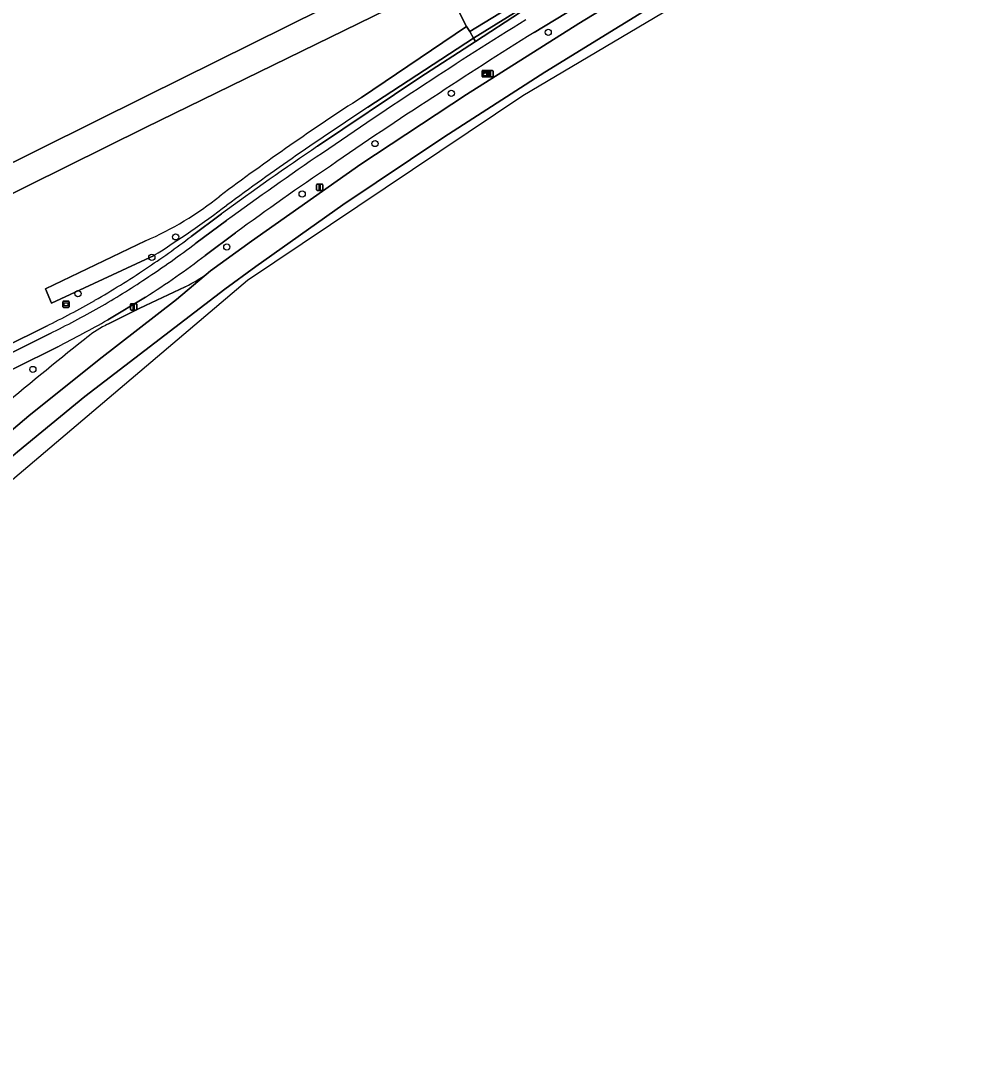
# Model space of a CAD drawing. Extents: x 157320 to 158835, y 386650 to 388491.
# Drawn here: x 158480.3 to 158629.5, y 386896.2 to 387061.7 of the extents above; entities that cross this region are included whole.
import ezdxf

# ---------------------------------------------------------------- set-up
doc = ezdxf.new("R2010")
doc.units = 0
for name, color, linetype in [('IMGEO_Berm_groen', 7, 'Continuous'), ('IMGEO_Boom', 7, 'Continuous'), ('IMGEO_Erf', 7, 'Continuous'), ('IMGEO_Fietspad_gesloten', 7, 'Continuous'), ('IMGEO_Gemengd_bos', 7, 'Continuous'), ('IMGEO_Groenvoorziening', 7, 'Continuous'), ('IMGEO_Kast', 7, 'Continuous'), ('IMGEO_Lichtmast', 7, 'Continuous'), ('IMGEO_Rijbaan_regionaal_gesloten', 7, 'Continuous'), ('IMGEO_Straatnaambord', 7, 'Continuous'), ('IMGEO_Voetpad_open', 7, 'Continuous'), ('IMGEO_Waterloop', 7, 'Continuous')]:
    doc.layers.add(name, color=color, linetype=linetype)

msp = doc.modelspace()

# ---------------------------------------------------------------- linework, layer by layer
at = {"layer": 'IMGEO_Berm_groen'}
for points in [[(158510.28, 387022.12), (158516.74, 387026.85), (158534.06, 387039.01), (158550.75, 387050.04), (158568.55, 387061.27), (158581.33, 387069.13), (158590.95, 387074.94), (158606.67, 387084.44), (158613.99, 387091.71), (158561.45, 387059.84)], [(158514.24, 387028.15), (158509.43, 387024.57)], [(158493.65, 387013.52), (158494.36, 387013.87), (158499, 387016.19), (158500, 387016.66), (158506.25, 387019.63)], [(158500, 387017.99), (158494.01, 387014.38)], [(158486.1, 387010.14), (158465.69, 387000), (158458.37, 386996.36), (158327.71, 386931.83), (158326.21, 386931.1), (158330.45, 386928.57), (158346.12, 386936.36), (158344.9, 386938.68), (158431.7, 386981.82), (158432.84, 386979.73), (158451.72, 386991.34)]]:
    msp.add_lwpolyline(points, dxfattribs=at)
for centre, radius, start, end in [((158944.69, 386445), 724.5, 121.93642, 123.44218), ((158867.06, 386552.24), 592.26, 122.89269, 124.77636), ((158780.77, 386665.47), 450.08, 123.9746, 126.3121), ((158424.83, 387135.94), 139.87, 302.5096, 307.2205), ((158496.79, 387039.48), 21.99, 295.4942, 307.8603), ((158407.2, 387166.7), 175.32, 296.7443, 299.6792), ((158501.27, 386998.68), 16.68, 117.1921, 130.9442), ((158942.91, 386442.87), 726.58, 128.52687, 129.93351)]:
    msp.add_arc(centre, radius, start, end, dxfattribs=at)
at = {"layer": 'IMGEO_Boom'}
for centre in [(158563.69, 387059.87), (158548.36, 387050.22), (158536.3, 387042.27), (158524.77, 387034.3), (158504.76, 387027.51), (158512.85, 387025.91), (158500.99, 387024.28), (158489.31, 387018.54), (158482.17, 387006.54)]:
    msp.add_circle(centre, 0.489, dxfattribs=at)
at = {"layer": 'IMGEO_Erf'}
msp.add_lwpolyline([(158275.74, 386965.66), (158297.31, 386949.37), (158297.55, 386949.22), (158298.99, 386949.93), (158399.88, 387000), (158500, 387049.69), (158544.82, 387071.95), (158611.94, 387105.36), (158616.15, 387107.46), (158597.45, 387121.14), (158594.12, 387123.55), (158592.73, 387125), (158569.38, 387141.54)], dxfattribs=at)
at = {"layer": 'IMGEO_Fietspad_gesloten'}
for points in [[(158561.45, 387059.84), (158613.99, 387091.71), (158622.29, 387096.74)], [(158512.78, 387030.08), (158507.96, 387026.51)], [(158509.43, 387024.57), (158514.24, 387028.15)], [(158494.01, 387014.38), (158500, 387017.99)], [(158484.9, 387012.22), (158460.31, 387000), (158457.34, 386998.52), (158324.19, 386932.8), (158323.41, 386932.42)], [(158458.37, 386996.36), (158465.69, 387000), (158486.1, 387010.14)]]:
    msp.add_lwpolyline(points, dxfattribs=at)
for centre, radius, start, end in [((158906.84, 386502.11), 658.41, 121.7743, 123.42761), ((158944.69, 386445), 724.5, 121.93642, 123.44218), ((159013.86, 386334.06), 857.63, 123.2099, 124.50995), ((158867.06, 386552.24), 592.26, 122.89269, 124.77636), ((158840.63, 386580.59), 556.35, 124.1938, 126.1071), ((158780.77, 386665.47), 450.08, 123.9746, 126.3121), ((158417.09, 387146.45), 150.47, 303.4371, 307.149), ((158424.83, 387135.94), 139.87, 302.5096, 307.2205), ((158416.16, 387147.88), 152.18, 300.1864, 303.4326), ((158412.42, 387158.46), 163.21, 296.364, 299.4522), ((158407.2, 387166.7), 175.32, 296.7443, 299.6792)]:
    msp.add_arc(centre, radius, start, end, dxfattribs=at)
at = {"layer": 'IMGEO_Gemengd_bos'}
msp.add_lwpolyline([(158544.82, 387071.95), (158500, 387049.69), (158399.88, 387000), (158298.99, 386949.93), (158297.55, 386949.22), (158301.88, 386946.63), (158500, 387044.79), (158547.16, 387067.93)], close=True, dxfattribs=at)
at = {"layer": 'IMGEO_Groenvoorziening'}
for points in [[(158619.16, 387106.67), (158616.85, 387107.8), (158616.15, 387107.46), (158611.94, 387105.36), (158544.82, 387071.95), (158547.16, 387067.93), (158550.77, 387060.76), (158551.3, 387060.02), (158558.3, 387064.27), (158613.99, 387098.16)], [(158534.17, 387049.55), (158550.77, 387060.76), (158547.16, 387067.93), (158500, 387044.79), (158301.88, 386946.63), (158322.14, 386934.52)], [(158559.03, 387063.36), (158551.89, 387058.93), (158552.17, 387058.41), (158559.3, 387063.03)], [(158527.22, 387041.84), (158543.36, 387052.7), (158552.17, 387058.41), (158551.89, 387058.93), (158535.16, 387048.01)], [(158507.19, 387027.56), (158512.03, 387031.14)], [(158501.28, 387024.53), (158500, 387023.94), (158485.11, 387017), (158484.18, 387019.27), (158500, 387026.88)], [(158324.18, 386934.37), (158456.76, 386999.73), (158457.3, 387000), (158484.31, 387013.4)]]:
    msp.add_lwpolyline(points, dxfattribs=at)
for centre, radius, start, end in [((158746.64, 386720.29), 391.87, 122.8341, 126.826), ((158794.96, 386650), 475.29, 123.1339, 126.4108), ((158790.38, 386652.16), 470.22, 124.0319, 126.2967), ((158478.89, 387075.24), 52.77, 293.58, 308.5293), ((158416.68, 387159.44), 159.23, 302.0914, 307.1466), ((158418.3, 387145.14), 147.4, 303.6611, 307.0912), ((158418, 387145.7), 148.04, 299.9839, 303.6368), ((158424.82, 387134.43), 134.87, 296.1729, 299.865)]:
    msp.add_arc(centre, radius, start, end, dxfattribs=at)
at = {"layer": 'IMGEO_Kast'}
for p, q in [((158553.29, 387053.83), (158554.13, 387053.83)), ((158554.13, 387053.83), (158553.29, 387053.83)), ((158553.22, 387052.9), (158553.22, 387053.75)), ((158553.22, 387053.75), (158553.22, 387052.9)), ((158554.14, 387052.83), (158553.3, 387052.83)), ((158553.3, 387052.83), (158554.14, 387052.83)), ((158554.21, 387053.76), (158554.21, 387052.91)), ((158554.21, 387052.91), (158554.21, 387053.76))]:
    msp.add_line(p, q, dxfattribs=at)
for points in [[(158553.41, 387053.62), (158554.01, 387053.62), (158554.01, 387053.53), (158553.41, 387053.53), (158553.41, 387053.62)], [(158553.41, 387053.45), (158554.01, 387053.45), (158554.01, 387052.96), (158553.41, 387052.96), (158553.41, 387053.45)]]:
    msp.add_lwpolyline(points, dxfattribs=at)
msp.add_circle((158553.49, 387053.29), 0.0377, dxfattribs=at)
for centre, start, end in [((158553.29, 387053.75), 92.4484, 184.2845), ((158553.29, 387053.75), 92.4484, 184.2845), ((158554.14, 387053.75), 2.4484, 94.2845), ((158554.14, 387053.75), 2.4484, 94.2845), ((158553.29, 387052.91), 182.4484, 274.2845), ((158553.29, 387052.91), 182.4484, 274.2845), ((158554.14, 387052.91), 272.4484, 4.2845), ((158554.14, 387052.91), 272.4484, 4.2845)]:
    msp.add_arc(centre, 0.0779, start, end, dxfattribs=at)
at = {"layer": 'IMGEO_Lichtmast'}
for p, q in [((158554.1, 387053.82), (158554.89, 387053.82)), ((158554.89, 387053.82), (158554.1, 387053.82)), ((158554, 387052.92), (158554, 387053.72)), ((158554, 387053.72), (158554, 387052.92)), ((158554.89, 387052.82), (158554.1, 387052.82)), ((158554.1, 387052.82), (158554.89, 387052.82)), ((158554.99, 387053.72), (158554.99, 387052.92)), ((158554.99, 387052.92), (158554.99, 387053.72)), ((158527.05, 387034.95), (158527.05, 387035.75)), ((158527.05, 387035.75), (158527.05, 387034.95)), ((158527.15, 387035.85), (158527.94, 387035.85)), ((158527.94, 387035.85), (158527.15, 387035.85)), ((158528.04, 387035.75), (158528.04, 387034.95)), ((158528.04, 387034.95), (158528.04, 387035.75)), ((158527.94, 387034.85), (158527.15, 387034.85)), ((158527.15, 387034.85), (158527.94, 387034.85)), ((158497.61, 387016.04), (158497.61, 387016.84)), ((158497.61, 387016.84), (158497.61, 387016.04)), ((158497.71, 387016.94), (158498.5, 387016.94)), ((158498.5, 387016.94), (158497.71, 387016.94)), ((158498.5, 387015.94), (158497.71, 387015.94)), ((158497.71, 387015.94), (158498.5, 387015.94)), ((158498.6, 387016.84), (158498.6, 387016.04)), ((158498.6, 387016.04), (158498.6, 387016.84))]:
    msp.add_line(p, q, dxfattribs=at)
for points in [[(158554.42, 387053.7), (158554.57, 387053.7), (158554.57, 387052.95), (158554.42, 387052.95), (158554.42, 387053.7)], [(158527.47, 387035.73), (158527.62, 387035.73), (158527.62, 387034.98), (158527.47, 387034.98), (158527.47, 387035.73)], [(158498.03, 387016.81), (158498.18, 387016.81), (158498.18, 387016.06), (158498.03, 387016.06), (158498.03, 387016.81)]]:
    msp.add_lwpolyline(points, dxfattribs=at)
for centre, start, end in [((158554.1, 387053.72), 90, 180), ((158554.1, 387053.72), 90, 180), ((158554.89, 387053.72), 0, 90), ((158554.89, 387053.72), 360, 90), ((158554.1, 387052.92), 180, 270), ((158554.1, 387052.92), 180, 270), ((158554.89, 387052.92), 270, 0), ((158554.89, 387052.92), 270, 0), ((158527.15, 387035.75), 90, 180), ((158527.15, 387035.75), 90, 180), ((158527.94, 387035.75), 0, 90), ((158527.94, 387035.75), 360, 90), ((158527.15, 387034.95), 180, 270), ((158527.15, 387034.95), 180, 270), ((158527.94, 387034.95), 270, 0), ((158527.94, 387034.95), 270, 0), ((158497.71, 387016.84), 90, 180), ((158497.71, 387016.84), 90, 180), ((158497.71, 387016.04), 180, 270), ((158497.71, 387016.04), 180, 270), ((158498.5, 387016.84), 0, 90), ((158498.5, 387016.84), 360, 90), ((158498.5, 387016.04), 270, 0), ((158498.5, 387016.04), 270, 0)]:
    msp.add_arc(centre, 0.1, start, end, dxfattribs=at)
at = {"layer": 'IMGEO_Rijbaan_regionaal_gesloten'}
for points in [[(158629.47, 387093.86), (158627.61, 387097.12), (158625.12, 387095.61), (158608.42, 387085.51), (158606.67, 387084.44), (158590.95, 387074.94), (158581.33, 387069.13), (158568.55, 387061.27), (158550.75, 387050.04), (158534.06, 387039.01), (158516.74, 387026.85), (158510.28, 387022.12), (158504.91, 387017.58), (158492.68, 387008.13), (158481.56, 386999.22), (158470.75, 386990.1), (158460.06, 386981.97)], [(158380.37, 386896.19), (158412.1, 386927.83), (158468.82, 386980.59), (158516.13, 387020.67), (158559.68, 387049.85), (158628.56, 387090.66)], [(158460.06, 386981.25), (158457.96, 386979.36), (158457.75, 386979.2), (158456.86, 386978.39), (158442.92, 386965.43), (158442.34, 386964.92), (158438.58, 386961.3), (158392.05, 386914.64), (158376.82, 386899.78), (158379.17, 386897.42), (158390.63, 386908.71), (158407.57, 386925.33), (158425.38, 386943.08), (158439.92, 386957.56), (158455.41, 386972.17), (158471.95, 386986.87), (158479.75, 386993.53), (158490.39, 387002.24), (158512.53, 387019.24), (158517.45, 387022.83), (158531.2, 387032.6), (158547.16, 387043.29), (158563.18, 387053.56), (158587.01, 387068.28)], [(158587.01, 387068.28), (158563.18, 387053.56), (158547.16, 387043.29), (158531.2, 387032.6), (158517.45, 387022.83), (158512.53, 387019.24), (158490.39, 387002.24), (158479.75, 386993.53), (158471.95, 386986.87), (158455.41, 386972.17), (158439.92, 386957.56), (158425.38, 386943.08), (158407.57, 386925.33), (158390.63, 386908.71), (158379.17, 386897.42), (158380.37, 386896.19)], [(158460.06, 386981.97), (158470.75, 386990.1), (158481.56, 386999.22), (158492.68, 387008.13), (158504.91, 387017.58), (158510.28, 387022.12)], [(158506.25, 387019.63), (158500, 387016.66), (158499, 387016.19), (158494.36, 387013.87), (158493.65, 387013.52)]]:
    msp.add_lwpolyline(points, dxfattribs=at)
for centre, radius, start, end in [((158496.79, 387039.48), 21.99, 295.4942, 307.8603), ((158501.27, 386998.68), 16.68, 117.1921, 130.9442), ((158942.91, 386442.87), 726.58, 128.52687, 129.93351)]:
    msp.add_arc(centre, radius, start, end, dxfattribs=at)
at = {"layer": 'IMGEO_Straatnaambord'}
for p, q in [((158486.92, 387016.45), (158486.92, 387017.25)), ((158486.92, 387017.25), (158486.92, 387016.45)), ((158487.02, 387017.35), (158487.8, 387017.35)), ((158487.8, 387017.35), (158487.02, 387017.35)), ((158487.8, 387016.35), (158487.02, 387016.35)), ((158487.02, 387016.35), (158487.8, 387016.35)), ((158487.9, 387017.25), (158487.9, 387016.45)), ((158487.9, 387016.45), (158487.9, 387017.25))]:
    msp.add_line(p, q, dxfattribs=at)
for points in [[(158487.02, 387017.08), (158487.8, 387017.08), (158487.8, 387016.62), (158487.02, 387016.62), (158487.02, 387017.08)], [(158487.08, 387017.02), (158487.08, 387016.68), (158487.74, 387016.68), (158487.74, 387017.02), (158487.08, 387017.02)]]:
    msp.add_lwpolyline(points, dxfattribs=at)
for centre, start, end in [((158487.02, 387017.25), 90, 180), ((158487.02, 387017.25), 90, 180), ((158487.02, 387016.45), 180, 270), ((158487.02, 387016.45), 180, 270), ((158487.8, 387017.25), 0, 90), ((158487.8, 387017.25), 360, 90), ((158487.8, 387016.45), 270, 0), ((158487.8, 387016.45), 270, 0)]:
    msp.add_arc(centre, 0.1, start, end, dxfattribs=at)
at = {"layer": 'IMGEO_Voetpad_open'}
for points in [[(158620.11, 387099.91), (158559.3, 387063.03), (158552.17, 387058.41), (158543.36, 387052.7), (158527.22, 387041.84)], [(158512.03, 387031.14), (158507.19, 387027.56)], [(158507.96, 387026.51), (158512.78, 387030.08)], [(158484.31, 387013.4), (158457.3, 387000), (158456.76, 386999.73), (158324.18, 386934.37), (158320.65, 386932.58), (158320.88, 386932.44)], [(158323.41, 386932.42), (158324.19, 386932.8), (158457.34, 386998.52), (158460.31, 387000), (158484.9, 387012.22)]]:
    msp.add_lwpolyline(points, dxfattribs=at)
for centre, radius, start, end in [((158906.84, 386502.11), 658.41, 121.7743, 123.42761), ((159013.86, 386334.06), 857.63, 123.2099, 124.50995), ((158790.38, 386652.16), 470.22, 124.0319, 126.2967), ((158840.63, 386580.59), 556.35, 124.1938, 126.1071), ((158418.3, 387145.14), 147.4, 303.6611, 307.0912), ((158417.09, 387146.45), 150.47, 303.4371, 307.149), ((158418, 387145.7), 148.04, 299.9839, 303.6368), ((158416.16, 387147.88), 152.18, 300.1864, 303.4326), ((158424.82, 387134.43), 134.87, 296.1729, 299.865), ((158412.42, 387158.46), 163.21, 296.364, 299.4522)]:
    msp.add_arc(centre, radius, start, end, dxfattribs=at)
at = {"layer": 'IMGEO_Waterloop'}
for points in [[(158617.47, 387100.28), (158613.99, 387098.16), (158558.3, 387064.27), (158551.3, 387060.02), (158551.89, 387058.93), (158559.03, 387063.36)], [(158535.16, 387048.01), (158551.89, 387058.93), (158551.3, 387060.02), (158550.77, 387060.76), (158534.17, 387049.55)], [(158500, 387026.88), (158484.18, 387019.27), (158485.11, 387017), (158500, 387023.94), (158501.28, 387024.53)]]:
    msp.add_lwpolyline(points, dxfattribs=at)
for centre, radius, start, end in [((158746.64, 386720.29), 391.87, 122.8341, 126.826), ((158794.96, 386650), 475.29, 123.1339, 126.4108), ((158478.89, 387075.24), 52.77, 293.58, 308.5293), ((158416.68, 387159.44), 159.23, 302.0914, 307.1466)]:
    msp.add_arc(centre, radius, start, end, dxfattribs=at)

doc.saveas('drawing.dxf')
